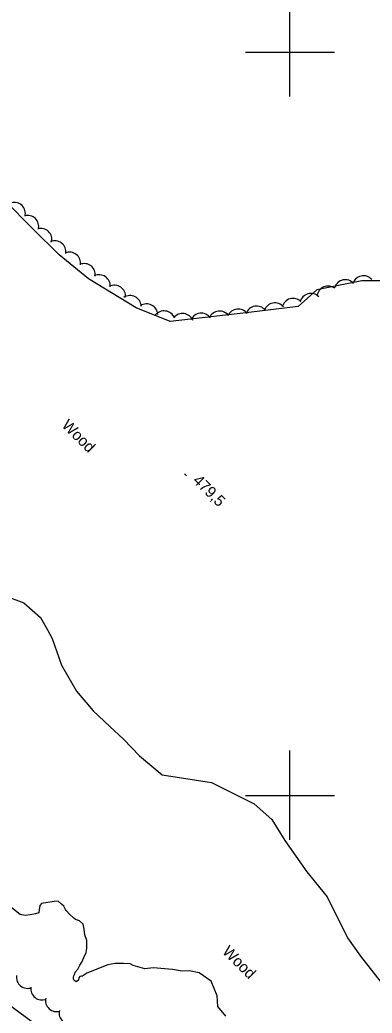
# Model space of a CAD drawing. Extents: x 642515 to 647219, y 6080136 to 6084356.
# Drawn here: x 643127.5 to 643222.3, y 6082341.5 to 6082608.8 of the extents above; entities that cross this region are included whole.
import ezdxf

# ---------------------------------------------------------------- set-up
doc = ezdxf.new("R2010")
doc.units = 0
for name, color, linetype in [('Level 1', 7, 'Continuous'), ('Level 2', 7, 'Continuous'), ('Level 21', 7, 'Continuous'), ('Level 3', 7, 'Continuous'), ('Level 4', 7, 'Continuous'), ('Level 44', 7, 'Continuous'), ('Level 61', 7, 'Continuous')]:
    doc.layers.add(name, color=color, linetype=linetype)

msp = doc.modelspace()

# ---------------------------------------------------------------- linework, layer by layer
at = {"layer": 'Level 1'}
for points in [[(643123.31, 6082453.88), (643128.61, 6082451.89), (643133.02, 6082447.92), (643134.97, 6082444.63), (643136.22, 6082442.28), (643138.68, 6082435.15), (643142.76, 6082428.11), (643147.24, 6082422.86), (643151.67, 6082418.58), (643155.41, 6082415.22), (643159.68, 6082410.77), (643165.78, 6082405.6), (643179.03, 6082403.53)], [(643179.03, 6082403.53), (643190.5, 6082397.83), (643195.25, 6082393.57), (643198.77, 6082387.95), (643204.69, 6082379.56), (643210.21, 6082372.76), (643215.61, 6082361.78), (643219.09, 6082356.81), (643225.65, 6082348.46)]]:
    msp.add_lwpolyline(points, dxfattribs=at)
at = {"layer": 'Level 2'}
for points in [[(643145.02, 6082351.88), (643144.63, 6082351.62), (643144.35, 6082351.41), (643144.11, 6082351.4), (643143.67, 6082351.33), (643143.32, 6082350.95), (643143.27, 6082350.39), (643142.64, 6082349.96), (643142.35, 6082350.06), (643142.14, 6082350.25), (643141.96, 6082350.65), (643141.93, 6082351.21), (643142.04, 6082351.49), (643142.22, 6082351.86), (643142.35, 6082352.51), (643143.12, 6082353.35), (643143.64, 6082354.42), (643144.17, 6082355.17), (643144.75, 6082356.49), (643145.34, 6082357.8), (643145.39, 6082358.36), (643145.52, 6082359.01), (643145.5, 6082361.02), (643144.94, 6082362.6), (643144.79, 6082364.11), (643144.56, 6082365.39), (643143.54, 6082366.3), (643142.47, 6082366.65), (643142.05, 6082367.03), (643140.86, 6082368.09), (643139.92, 6082369.09), (643139.75, 6082369.4), (643139.3, 6082370.26), (643138.71, 6082370.79), (643137.77, 6082371.63), (643136.73, 6082371.5), (643133.35, 6082371.01), (643132.89, 6082370.5), (643132.7, 6082369.29), (643132.58, 6082368.48), (643131.7, 6082368.19), (643130.26, 6082367.96), (643128.97, 6082367.73), (643127.58, 6082368.06), (643125.05, 6082370.02)], [(643182.94, 6082340.67), (643180.71, 6082343.29), (643180.57, 6082346.17), (643178.92, 6082350.1), (643175.73, 6082352.35), (643173.12, 6082352.86), (643171.18, 6082352.76), (643168.56, 6082353.27), (643163.36, 6082353.65), (643161.1, 6082353.38), (643157.98, 6082354.34), (643157.15, 6082354.78), (643155.36, 6082354.85), (643153.18, 6082354.82), (643151.17, 6082354.48), (643145.49, 6082352.23), (643145.02, 6082351.88)]]:
    msp.add_lwpolyline(points, dxfattribs=at)
at = {"layer": 'Level 21'}
msp.add_lwpolyline([(643120, 6082347.12), (643133.04, 6082337.54)], dxfattribs=at)
at = {"layer": 'Level 3'}
msp.add_line((643171.79, 6082486.61), (643172.36, 6082486.05), dxfattribs=at)
at = {"layer": 'Level 4'}
msp.add_lwpolyline([(643230.76, 6082538.59), (643219.49, 6082538.52), (643207.37, 6082536.12), (643202.39, 6082531.64), (643189.08, 6082530), (643167.97, 6082527.65), (643158.78, 6082531.26), (643145.92, 6082539.09), (643138.04, 6082545.55), (643130.95, 6082552.53), (643123.33, 6082560.3), (643120.97, 6082562.71), (643114.53, 6082570.95), (643113.71, 6082572.15), (643108.38, 6082579.86), (643098.64, 6082593.09), (643091.14, 6082603.98), (643086.7, 6082611.68)], dxfattribs=at)
at = {"layer": 'Level 44'}
for centre, start, end in [((643125.99, 6082556.65), 345.6483, 105.6263), ((643129.57, 6082553.16), 345.6483, 105.6263), ((643133.14, 6082549.66), 345.6483, 105.6263), ((643136.9, 6082546.32), 352.2292, 112.2071), ((643140.85, 6082543.26), 352.2292, 112.2071), ((643144.8, 6082540.19), 352.2292, 112.2071), ((643148.81, 6082537.18), 355.7104, 115.6884), ((643219.93, 6082536.92), 42.4101, 162.3881), ((643152.94, 6082534.37), 355.7104, 115.6884), ((643210.43, 6082534.15), 53.6547, 173.6326), ((643215.05, 6082535.85), 42.4101, 162.3881), ((643157.15, 6082531.59), 3.3738, 123.3518), ((643200.98, 6082530.82), 45.4023, 165.3803), ((643205.8, 6082532.15), 45.4023, 165.3803), ((643161.61, 6082529.35), 3.3738, 123.3518), ((643191.18, 6082528.76), 39.8967, 159.8747), ((643196.1, 6082529.62), 39.8967, 159.8747), ((643166.3, 6082527.46), 22.0892, 142.0671), ((643171.25, 6082526.77), 22.0892, 142.0671), ((643176.29, 6082526.84), 36.4688, 156.4467), ((643181.25, 6082527.41), 36.4688, 156.4467), ((643186.22, 6082527.97), 36.4688, 156.4467), ((643129.55, 6082351.15), 171.5716, 291.5496), ((643133.46, 6082348.04), 171.5716, 291.5496), ((643137.38, 6082344.9), 167.4426, 287.4206), ((643141.06, 6082341.52), 167.4426, 287.4206)]:
    msp.add_arc(centre, 3, start, end, dxfattribs=at)
at = {"layer": 'Level 61'}
for p, q in [((643200, 6082612.16), (643200, 6082588.16)), ((643212.16, 6082600), (643188.16, 6082600)), ((643200, 6082412.16), (643200, 6082388.16)), ((643212.16, 6082400), (643188.16, 6082400))]:
    msp.add_line(p, q, dxfattribs=at)

# ---------------------------------------------------------------- texts
at = {"layer": 'Level 3'}
msp.add_text('479,5', height=3, rotation=315.59, dxfattribs=at).set_placement((643173.82, 6082484.56))
at = {"layer": 'Level 44'}
for p in [(643138.55, 6082499.46), (643181.75, 6082357.83)]:
    msp.add_text('Wood', height=3, rotation=315.1749, dxfattribs=at).set_placement(p)

doc.saveas('drawing.dxf')
